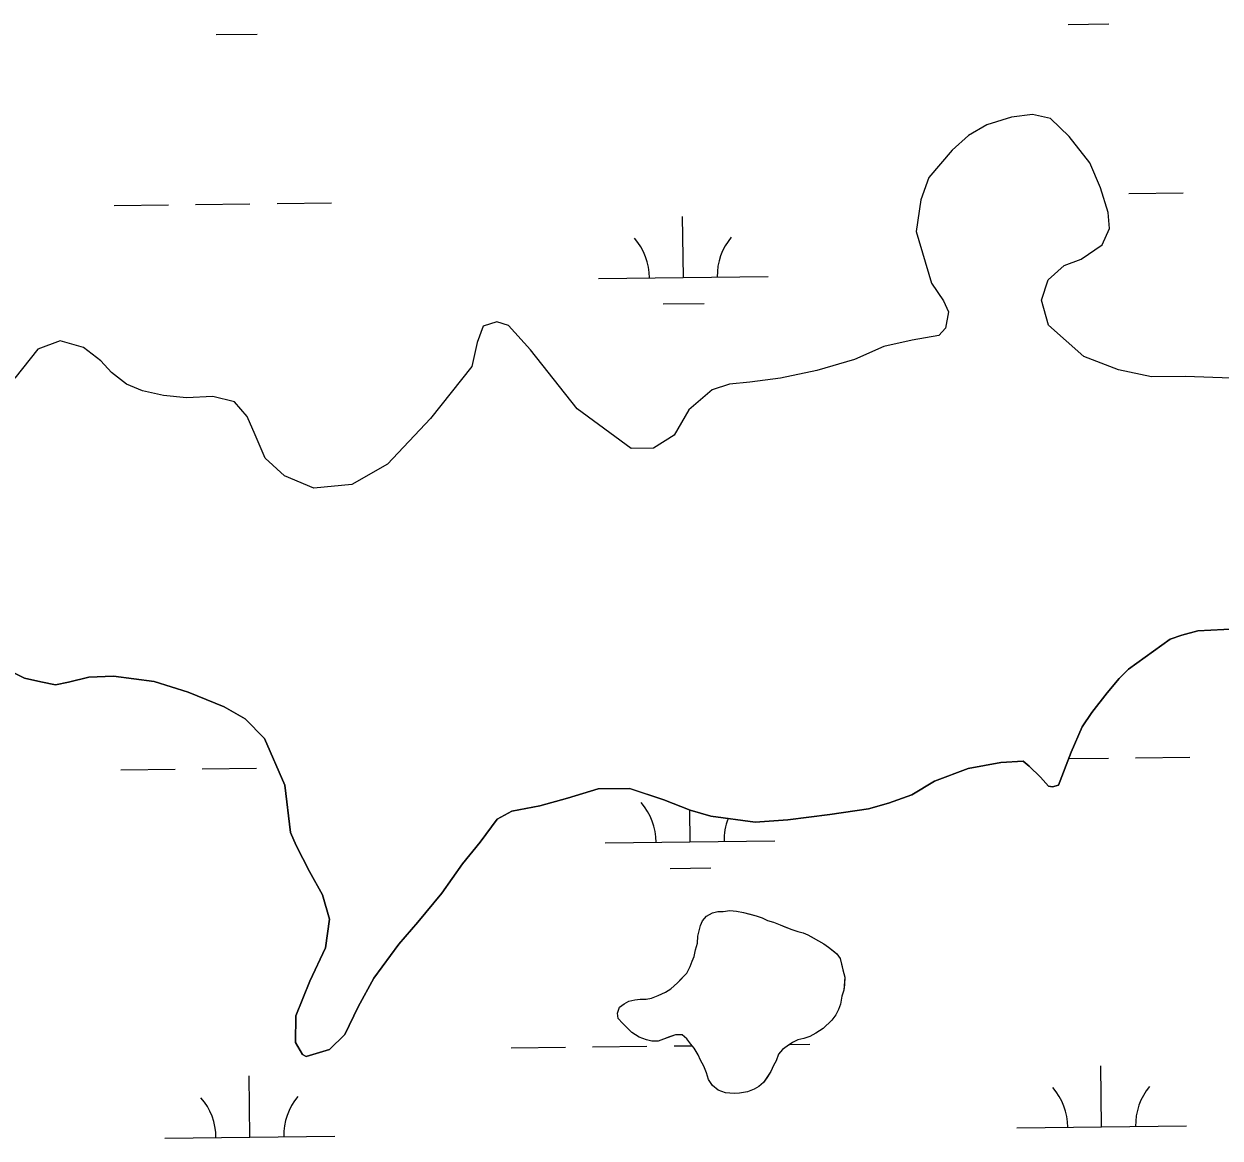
# Model space of a CAD drawing. Extents: x 3694830 to 3732949, y 415201 to 440970.
# Drawn here: x 3716358 to 3717063, y 437231 to 437888 of the extents above; entities that cross this region are included whole.
import ezdxf

# ---------------------------------------------------------------- set-up
doc = ezdxf.new("R2010")
doc.units = 0
doc.layers.add('V-TOPO-SHOR', color=7, linetype='Continuous')
doc.layers.add('V-WETL-SWMP', color=7, linetype='Continuous')

msp = doc.modelspace()

# ---------------------------------------------------------------- linework, layer by layer
at = {"layer": 'V-TOPO-SHOR'}
for points in [[(3717069.53, 437678.86), (3717042.25, 437679.72), (3717022.26, 437679.56), (3717002.96, 437683.76), (3716982.53, 437691.59), (3716961.66, 437709.96), (3716957.54, 437724.84), (3716961.44, 437736.86), (3716970.82, 437745.3), (3716980.97, 437749.02), (3716993.26, 437757.49), (3716997.54, 437766.97), (3716996.74, 437776.42), (3716992.26, 437790.92), (3716985.96, 437805.78), (3716973.83, 437821.31), (3716962.84, 437831.77), (3716952.27, 437834.22), (3716939.93, 437832.67), (3716925.42, 437828.18), (3716914.56, 437821.91), (3716904.82, 437813.11), (3716891.14, 437797), (3716886.52, 437783.87), (3716883.77, 437765.31), (3716892.74, 437734.84), (3716899.73, 437724.36), (3716902.7, 437717.84), (3716900.96, 437708.37), (3716897, 437703.98), (3716881.38, 437701.3), (3716864.69, 437697.53), (3716847.3, 437689.75), (3716825.18, 437683.39), (3716803.77, 437678.85), (3716785.61, 437676.52), (3716773.62, 437675.33), (3716763.47, 437671.98), (3716749.75, 437660.23), (3716741.15, 437645.25), (3716728.85, 437637.51), (3716715.76, 437637.41), (3716683.94, 437660.78), (3716656.39, 437695.45), (3716643.54, 437709.89), (3716636.62, 437712.01), (3716628.64, 437709.4), (3716625.08, 437699.92), (3716621.93, 437685.72), (3716597.46, 437654.98), (3716572.23, 437628.23), (3716551.24, 437616.06), (3716528.72, 437614.05), (3716511.57, 437621.18), (3716500.22, 437631.63), (3716494.29, 437645.4)], [(3716494.29, 437645.4), (3716489.47, 437656.27), (3716482.13, 437664.93), (3716469.38, 437668.1), (3716453.75, 437667.24), (3716440.29, 437668.59), (3716427.9, 437671.39), (3716418.42, 437675.32), (3716409.64, 437682.15), (3716403.4, 437689.01), (3716393.16, 437696.92), (3716379.31, 437700.81), (3716366.26, 437695.97), (3716352.59, 437678.77)], [(3716348.94, 437506.68), (3716358.43, 437502.04), (3716367.9, 437499.93), (3716376.64, 437498.19), (3716384.26, 437499.7), (3716396.24, 437502.71), (3716410.77, 437503.19), (3716434.8, 437500.12), (3716454.84, 437493.74), (3716476, 437485.19), (3716488.42, 437478.02), (3716499.79, 437466.48), (3716511.65, 437438.95), (3716515.15, 437410.98), (3716518.48, 437403.37), (3716526.24, 437388.17), (3716533.99, 437374.42), (3716538.11, 437359.91), (3716535.7, 437343.16), (3716526.41, 437323.46), (3716518.22, 437303.03), (3716517.98, 437287.39), (3716522.04, 437280.16), (3716524.23, 437279.08), (3716538.01, 437283.2), (3716547.03, 437291.99), (3716554.9, 437308.42), (3716564.21, 437325.22), (3716578.95, 437345.34), (3716590.11, 437358.16), (3716604.15, 437375.36), (3716616.37, 437392.54), (3716626.81, 437405.36), (3716636.88, 437418.89), (3716645.56, 437423.69), (3716661.9, 437426.73), (3716678.22, 437431.23), (3716696.35, 437436.83), (3716714.9, 437436.98), (3716734.95, 437430.24), (3716750.63, 437424.19), (3716762.65, 437420.65), (3716788.86, 437417.23), (3716808.12, 437418.48), (3716832.81, 437421.59), (3716855.69, 437425.05), (3716867.3, 437428.42), (3716881.07, 437433.26), (3716894.46, 437441.37), (3716914.39, 437448.8), (3716933.63, 437452.24), (3716946.71, 437453.07), (3716950.37, 437450.19), (3716956.97, 437443.7), (3716961.74, 437438.29), (3716963.93, 437437.94), (3716967.55, 437439.06), (3716975.03, 437458.39), (3716981.45, 437473.35), (3716987.2, 437481.76), (3716996.19, 437493.47), (3717003.39, 437501.89), (3717008.8, 437507.39), (3717033.38, 437525.04), (3717040.27, 437527.28)], [(3717040.27, 437527.28), (3717049.7, 437529.9), (3717072.59, 437531.18)], [(3716828.98, 437295.66), (3716824.66, 437292.86), (3716821.13, 437290.86), (3716817.59, 437289.65), (3716814.04, 437288.83), (3716810.9, 437287.23), (3716807.76, 437285.23), (3716805.02, 437283.23), (3716802.67, 437280.45), (3716801.13, 437276.49), (3716799.57, 437273.72), (3716798.02, 437270.16), (3716795.69, 437266.59), (3716793.74, 437263.81), (3716790.99, 437261.42), (3716788.25, 437259.82), (3716784.31, 437258.21), (3716779.59, 437257.38), (3716776.43, 437257.35), (3716771.3, 437257.71), (3716766.95, 437259.25), (3716763.77, 437261.98), (3716761.37, 437265.51), (3716760.16, 437269.45), (3716758.55, 437273.38), (3716756.54, 437276.92), (3716755.33, 437280.06), (3716752.93, 437283.99), (3716750.94, 437286.34), (3716748.55, 437289.48), (3716745.77, 437291.82), (3716741.83, 437291.79), (3716738.29, 437290.57), (3716734.74, 437289.36), (3716731.6, 437288.15), (3716728.05, 437288.12), (3716724.89, 437288.88), (3716720.53, 437290.43), (3716716.17, 437293.15), (3716712.99, 437296.28), (3716710.6, 437298.63), (3716708.21, 437301.37), (3716707.79, 437304.53), (3716708.95, 437308.08), (3716711.69, 437310.08), (3716714.44, 437311.68), (3716717.98, 437312.5), (3716721.14, 437312.92), (3716724.69, 437312.95), (3716727.84, 437313.37), (3716731.77, 437314.98), (3716736.09, 437316.99), (3716739.23, 437318.99), (3716743.15, 437322.57), (3716745.5, 437324.96), (3716748.63, 437328.14), (3716750.57, 437332.1), (3716751.72, 437335.26), (3716752.89, 437338.03), (3716753.64, 437341.99), (3716754.79, 437345.94), (3716755.15, 437349.89), (3716755.92, 437353.05), (3716756.68, 437356.21), (3716757.84, 437358.98), (3716760.18, 437361.76), (3716763.72, 437363.77), (3716766.87, 437364.58), (3716770.02, 437364.61), (3716773.96, 437365.04), (3716777.91, 437364.67), (3716781.87, 437363.92), (3716785.03, 437363.15), (3716789.38, 437362.01), (3716792.94, 437360.85), (3716796.11, 437359.3), (3716799.67, 437358.14), (3716803.62, 437356.6), (3716806.4, 437355.44), (3716810.35, 437353.9), (3716813.91, 437352.74), (3716817.08, 437351.98), (3716819.85, 437350.82), (3716823.41, 437348.87), (3716826.19, 437347.32), (3716829.36, 437345.37), (3716832.14, 437343.42), (3716834.52, 437341.47), (3716836.9, 437339.52), (3716838.9, 437336.77), (3716839.71, 437333.62), (3716840.53, 437330.08), (3716841.75, 437325.75), (3716841.39, 437321.41), (3716841.02, 437318.24), (3716839.87, 437314.69), (3716839.12, 437309.95), (3716837.96, 437306.78), (3716836.41, 437303.61), (3716834.07, 437300.44), (3716828.98, 437295.66)]]:
    msp.add_lwpolyline(points, dxfattribs=at)
at = {"layer": 'V-WETL-SWMP'}
for p, q in [((3716973.24, 437887.3), (3716997.23, 437887.59)), ((3716471.36, 437881.31), (3716495.36, 437881.6)), ((3717009.02, 437787.72), (3717041.02, 437788.1)), ((3716411.15, 437780.59), (3716443.15, 437780.97)), ((3716459.15, 437781.16), (3716491.15, 437781.54)), ((3716507.15, 437781.73), (3716539.14, 437782.11)), ((3716746.53, 437738.15), (3716746.1, 437774.15)), ((3716696.53, 437737.56), (3716796.52, 437738.75)), ((3716734.71, 437722.58), (3716758.71, 437722.87)), ((3717033.38, 437525.04), (3717008.8, 437507.39)), ((3717040.27, 437527.28), (3717033.38, 437525.04)), ((3717049.7, 437529.9), (3717040.27, 437527.28)), ((3717072.59, 437531.18), (3717049.7, 437529.9)), ((3716358.43, 437502.04), (3716348.94, 437506.68)), ((3716410.78, 437503.19), (3716396.24, 437502.71)), ((3716434.8, 437500.12), (3716410.78, 437503.19)), ((3717008.8, 437507.39), (3717003.39, 437501.89)), ((3716367.9, 437499.93), (3716358.43, 437502.04)), ((3716376.64, 437498.19), (3716367.9, 437499.93)), ((3716384.26, 437499.7), (3716376.64, 437498.19)), ((3716396.24, 437502.71), (3716384.26, 437499.7)), ((3716454.84, 437493.74), (3716434.8, 437500.12)), ((3717003.39, 437501.89), (3716996.19, 437493.47)), ((3716476, 437485.19), (3716454.84, 437493.74)), ((3716996.19, 437493.47), (3716987.2, 437481.76)), ((3716488.42, 437478.02), (3716476, 437485.19)), ((3716499.79, 437466.48), (3716488.42, 437478.02)), ((3716987.2, 437481.76), (3716981.45, 437473.35)), ((3716981.45, 437473.35), (3716975.03, 437458.39)), ((3716511.65, 437438.95), (3716499.79, 437466.48)), ((3716975.03, 437458.39), (3716967.55, 437439.06)), ((3716973.56, 437454.6), (3716996.99, 437454.88)), ((3717012.99, 437455.07), (3717044.99, 437455.45)), ((3716415.12, 437447.94), (3716447.12, 437448.32)), ((3716463.12, 437448.51), (3716495.12, 437448.89)), ((3716914.39, 437448.8), (3716894.46, 437441.37)), ((3716933.63, 437452.24), (3716914.39, 437448.8)), ((3716946.72, 437453.07), (3716933.63, 437452.24)), ((3716950.37, 437450.19), (3716946.72, 437453.07)), ((3716956.97, 437443.7), (3716950.37, 437450.19)), ((3716894.46, 437441.37), (3716881.07, 437433.26)), ((3716961.74, 437438.29), (3716956.97, 437443.7)), ((3716515.15, 437410.98), (3716511.65, 437438.95)), ((3716696.35, 437436.83), (3716678.22, 437431.23)), ((3716714.89, 437436.98), (3716696.35, 437436.83)), ((3716734.95, 437430.24), (3716714.89, 437436.98)), ((3716881.07, 437433.26), (3716867.3, 437428.42)), ((3716963.93, 437437.94), (3716961.74, 437438.29)), ((3716967.55, 437439.06), (3716963.93, 437437.94)), ((3716661.9, 437426.73), (3716645.56, 437423.69)), ((3716678.22, 437431.23), (3716661.9, 437426.73)), ((3716750.63, 437424.19), (3716734.95, 437430.24)), ((3716867.3, 437428.42), (3716855.69, 437425.05)), ((3716636.88, 437418.89), (3716626.81, 437405.36)), ((3716645.56, 437423.69), (3716636.88, 437418.89)), ((3716750.5, 437405.5), (3716750.27, 437424.33)), ((3716762.66, 437420.65), (3716750.63, 437424.19)), ((3716788.86, 437417.23), (3716762.66, 437420.65)), ((3716808.12, 437418.48), (3716788.86, 437417.23)), ((3716832.82, 437421.59), (3716808.12, 437418.48)), ((3716855.69, 437425.05), (3716832.82, 437421.59)), ((3716518.48, 437403.37), (3716515.15, 437410.98)), ((3716626.81, 437405.36), (3716616.37, 437392.54)), ((3716700.5, 437404.91), (3716800.49, 437406.1)), ((3716526.24, 437388.17), (3716518.48, 437403.37)), ((3716616.37, 437392.54), (3716604.15, 437375.36)), ((3716533.99, 437374.42), (3716526.24, 437388.17)), ((3716738.68, 437389.93), (3716762.68, 437390.22)), ((3716538.11, 437359.91), (3716533.99, 437374.42)), ((3716604.15, 437375.36), (3716590.11, 437358.15)), ((3716760.18, 437361.76), (3716763.72, 437363.77)), ((3716763.72, 437363.77), (3716766.87, 437364.58)), ((3716766.87, 437364.58), (3716770.02, 437364.61)), ((3716770.02, 437364.61), (3716773.97, 437365.03)), ((3716773.97, 437365.03), (3716777.91, 437364.67)), ((3716777.91, 437364.67), (3716781.87, 437363.92)), ((3716781.87, 437363.92), (3716789.38, 437362.01)), ((3716535.7, 437343.16), (3716538.11, 437359.91)), ((3716590.11, 437358.15), (3716578.95, 437345.34)), ((3716755.15, 437349.89), (3716756.68, 437356.21)), ((3716756.68, 437356.21), (3716757.84, 437358.98)), ((3716757.84, 437358.98), (3716760.18, 437361.76)), ((3716789.38, 437362.01), (3716792.94, 437360.85)), ((3716792.94, 437360.85), (3716796.11, 437359.3)), ((3716796.11, 437359.3), (3716799.67, 437358.14)), ((3716799.67, 437358.14), (3716810.35, 437353.89)), ((3716754.79, 437345.94), (3716755.15, 437349.89)), ((3716810.35, 437353.89), (3716813.91, 437352.74)), ((3716813.91, 437352.74), (3716817.07, 437351.98)), ((3716817.07, 437351.98), (3716819.85, 437350.82)), ((3716819.85, 437350.82), (3716826.19, 437347.32)), ((3716526.41, 437323.46), (3716535.7, 437343.16)), ((3716578.95, 437345.34), (3716564.21, 437325.22)), ((3716752.88, 437338.03), (3716753.64, 437341.99)), ((3716753.64, 437341.99), (3716754.79, 437345.94)), ((3716826.19, 437347.32), (3716829.36, 437345.37)), ((3716829.36, 437345.37), (3716832.14, 437343.42)), ((3716832.14, 437343.42), (3716836.9, 437339.51)), ((3716750.57, 437332.1), (3716751.72, 437335.26)), ((3716751.72, 437335.26), (3716752.88, 437338.03)), ((3716836.9, 437339.51), (3716838.9, 437336.77)), ((3716838.9, 437336.77), (3716840.53, 437330.08)), ((3716743.15, 437322.57), (3716748.63, 437328.14)), ((3716748.63, 437328.14), (3716750.57, 437332.1)), ((3716840.53, 437330.08), (3716841.75, 437325.75)), ((3716518.22, 437303.03), (3716526.41, 437323.46)), ((3716564.21, 437325.22), (3716554.89, 437308.42)), ((3716739.23, 437318.99), (3716743.15, 437322.57)), ((3716841.75, 437325.75), (3716841.02, 437318.25)), ((3716717.98, 437312.5), (3716721.14, 437312.92)), ((3716721.14, 437312.92), (3716724.69, 437312.95)), ((3716724.69, 437312.95), (3716727.84, 437313.37)), ((3716727.84, 437313.37), (3716731.77, 437314.98)), ((3716731.77, 437314.98), (3716736.09, 437316.99)), ((3716736.09, 437316.99), (3716739.23, 437318.99)), ((3716839.87, 437314.68), (3716839.12, 437309.94)), ((3716841.02, 437318.25), (3716839.87, 437314.68)), ((3716554.89, 437308.42), (3716547.03, 437292)), ((3716707.79, 437304.52), (3716708.95, 437308.08)), ((3716708.95, 437308.08), (3716711.69, 437310.08)), ((3716711.69, 437310.08), (3716714.44, 437311.68)), ((3716714.44, 437311.68), (3716717.98, 437312.5)), ((3716837.96, 437306.78), (3716836.41, 437303.61)), ((3716839.12, 437309.94), (3716837.96, 437306.78)), ((3716517.98, 437287.39), (3716518.22, 437303.03)), ((3716708.21, 437301.37), (3716707.79, 437304.52)), ((3716710.6, 437298.63), (3716708.21, 437301.37)), ((3716716.17, 437293.15), (3716710.6, 437298.63)), ((3716834.07, 437300.43), (3716828.98, 437295.66)), ((3716836.41, 437303.61), (3716834.07, 437300.43)), ((3716547.03, 437292), (3716538.01, 437283.2)), ((3716720.53, 437290.43), (3716716.17, 437293.15)), ((3716741.82, 437291.79), (3716734.74, 437289.36)), ((3716745.77, 437291.82), (3716741.82, 437291.79)), ((3716748.55, 437289.47), (3716745.77, 437291.82)), ((3716824.66, 437292.86), (3716821.13, 437290.86)), ((3716828.98, 437295.66), (3716824.66, 437292.86)), ((3716522.04, 437280.16), (3716517.98, 437287.39)), ((3716645.09, 437284.17), (3716677.09, 437284.55)), ((3716693.09, 437284.74), (3716725.09, 437285.12)), ((3716724.88, 437288.88), (3716720.53, 437290.43)), ((3716728.05, 437288.12), (3716724.88, 437288.88)), ((3716731.6, 437288.15), (3716728.05, 437288.12)), ((3716734.74, 437289.36), (3716731.6, 437288.15)), ((3716741.09, 437285.31), (3716751.7, 437285.44)), ((3716750.94, 437286.34), (3716748.55, 437289.47)), ((3716752.93, 437283.99), (3716750.94, 437286.34)), ((3716807.76, 437285.23), (3716805.02, 437283.23)), ((3716810.9, 437287.23), (3716807.76, 437285.23)), ((3716809.17, 437286.12), (3716821.08, 437286.27)), ((3716814.04, 437288.83), (3716810.9, 437287.23)), ((3716817.59, 437289.65), (3716814.04, 437288.83)), ((3716821.13, 437290.86), (3716817.59, 437289.65)), ((3716524.23, 437279.08), (3716522.04, 437280.16)), ((3716538.01, 437283.2), (3716524.23, 437279.08)), ((3716755.33, 437280.06), (3716752.93, 437283.99)), ((3716756.54, 437276.92), (3716755.33, 437280.06)), ((3716802.67, 437280.45), (3716801.13, 437276.49)), ((3716805.02, 437283.23), (3716802.67, 437280.45)), ((3716758.55, 437273.38), (3716756.54, 437276.92)), ((3716760.16, 437269.45), (3716758.55, 437273.38)), ((3716799.57, 437273.72), (3716798.02, 437270.16)), ((3716801.13, 437276.49), (3716799.57, 437273.72)), ((3716992.99, 437237.57), (3716992.56, 437273.57)), ((3716491.12, 437231.58), (3716490.69, 437267.58)), ((3716761.37, 437265.51), (3716760.16, 437269.45)), ((3716763.77, 437261.98), (3716761.37, 437265.51)), ((3716793.74, 437263.81), (3716790.99, 437261.42)), ((3716798.02, 437270.16), (3716793.74, 437263.81)), ((3716766.95, 437259.25), (3716763.77, 437261.98)), ((3716771.3, 437257.71), (3716766.95, 437259.25)), ((3716776.43, 437257.35), (3716771.3, 437257.71)), ((3716779.59, 437257.38), (3716776.43, 437257.35)), ((3716784.31, 437258.21), (3716779.59, 437257.38)), ((3716788.25, 437259.82), (3716784.31, 437258.21)), ((3716790.99, 437261.42), (3716788.25, 437259.82)), ((3716942.99, 437236.97), (3717042.99, 437238.17)), ((3716441.12, 437230.99), (3716541.11, 437232.18))]:
    msp.add_line(p, q, dxfattribs=at)
msp.add_lwpolyline([(3717069.53, 437678.86), (3717042.25, 437679.72), (3717022.26, 437679.56), (3717002.96, 437683.76), (3716982.53, 437691.59), (3716961.66, 437709.96), (3716957.54, 437724.83), (3716961.44, 437736.86), (3716970.82, 437745.3), (3716980.97, 437749.02), (3716993.26, 437757.48), (3716997.54, 437766.97), (3716996.74, 437776.42), (3716992.26, 437790.92), (3716985.96, 437805.78), (3716973.83, 437821.31), (3716962.84, 437831.77), (3716952.27, 437834.22), (3716939.93, 437832.67), (3716925.42, 437828.18), (3716914.56, 437821.92), (3716904.82, 437813.11), (3716891.14, 437797), (3716886.52, 437783.87), (3716883.77, 437765.31), (3716892.74, 437734.84), (3716899.73, 437724.36), (3716902.7, 437717.84), (3716900.96, 437708.37), (3716896.99, 437703.98), (3716881.38, 437701.3), (3716864.69, 437697.53), (3716847.3, 437689.75), (3716825.18, 437683.39), (3716803.77, 437678.85), (3716785.61, 437676.52), (3716773.62, 437675.33), (3716763.47, 437671.98), (3716749.75, 437660.23), (3716741.15, 437645.25), (3716728.85, 437637.52), (3716715.76, 437637.41), (3716683.94, 437660.78), (3716656.39, 437695.45), (3716643.54, 437709.89), (3716636.62, 437712.01), (3716628.64, 437709.4), (3716625.08, 437699.92), (3716621.93, 437685.72), (3716597.46, 437654.98), (3716572.23, 437628.23), (3716551.24, 437616.06), (3716528.72, 437614.05), (3716511.57, 437621.18), (3716500.22, 437631.64), (3716494.29, 437645.4), (3716489.47, 437656.27), (3716482.13, 437664.93), (3716469.38, 437668.1), (3716453.75, 437667.24), (3716440.29, 437668.59), (3716427.91, 437671.4), (3716418.42, 437675.32), (3716409.64, 437682.15), (3716403.4, 437689.01), (3716393.16, 437696.92), (3716379.31, 437700.81), (3716366.26, 437695.97), (3716352.59, 437678.77)], dxfattribs=at)
for centre, start, end in [((3716691.28, 437737.97), 359.91153, 41.45519), ((3716801.76, 437739.29), 139.91153, 181.45518), ((3716695.25, 437405.32), 359.91153, 41.45519), ((3716805.73, 437406.64), 158.9052, 181.45519), ((3716937.74, 437237.39), 359.91153, 41.45519), ((3717048.22, 437238.7), 139.91153, 181.45519), ((3716435.87, 437231.4), 359.91153, 41.45519), ((3716546.35, 437232.72), 139.91153, 181.45519)]:
    msp.add_arc(centre, 35.25, start, end, dxfattribs=at)

doc.saveas('drawing.dxf')
